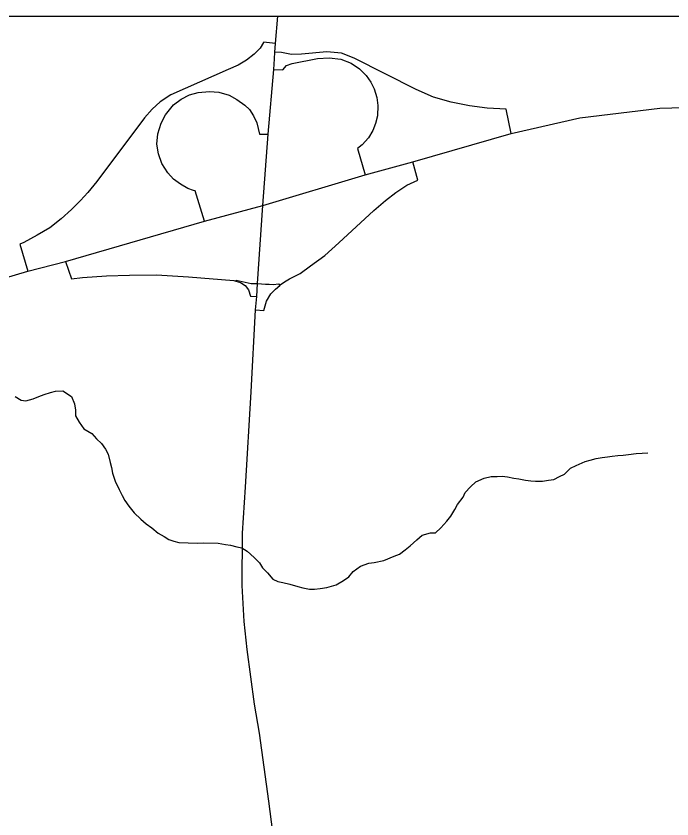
# Model space of a CAD drawing. Extents: x 0 to 69.5, y -4.5 to 22.
# Drawn here: x 7.678 to 8.295, y 20.244 to 21 of the extents above; entities that cross this region are included whole.
import ezdxf

# ---------------------------------------------------------------- set-up
doc = ezdxf.new("R2010")
doc.units = 0
for name, color, linetype in [('GM_X_City_Street', 7, 'Continuous'), ('GM_X_Interchange_Ramps', 7, 'Continuous'), ('GM_X_Interstate_Route', 7, 'Continuous'), ('GM_X_Minor_River', 7, 'Continuous'), ('SH_Data', 7, 'Continuous')]:
    doc.layers.add(name, color=color, linetype=linetype)

msp = doc.modelspace()

# ---------------------------------------------------------------- linework, layer by layer
at = {"layer": 'GM_X_City_Street'}
for points in [[(7.92152, 20.9701), (7.92184, 20.97427), (7.92426, 21)], [(7.91002, 20.82158), (7.91512, 20.88883), (7.92055, 20.94982), (7.92088, 20.95968), (7.9212, 20.96593), (7.92152, 20.9701)], [(7.89359, 20.55644), (7.89917, 20.64633), (7.90328, 20.72327), (7.90443, 20.73606), (7.90502, 20.74804), (7.91002, 20.82158)], [(7.94935, 19.17154), (7.95271, 19.19154), (7.96569, 19.31551), (7.96791, 19.3454), (7.98558, 19.48188), (7.99331, 19.54584), (7.99528, 19.56704), (7.99676, 19.59039), (7.99709, 19.62442), (7.99381, 19.66684), (7.98871, 19.70794), (7.97046, 19.8416), (7.95106, 19.99153), (7.94218, 20.06601), (7.93556, 20.10728), (7.91571, 20.26083), (7.90684, 20.32495), (7.90223, 20.35224), (7.89516, 20.40353), (7.89253, 20.42983), (7.89056, 20.46387), (7.89089, 20.51302), (7.89359, 20.55644)]]:
    msp.add_lwpolyline(points, dxfattribs=at)
at = {"layer": 'GM_X_Interchange_Ramps'}
for points in [[(7.92184, 20.97427), (7.91062, 20.97527), (7.91057, 20.97512), (7.90744, 20.96972), (7.90177, 20.96405), (7.89452, 20.95839), (7.88696, 20.9537), (7.87726, 20.9498), (7.8233, 20.92597), (7.81337, 20.91916), (7.8059, 20.91219), (7.79847, 20.90406), (7.75376, 20.84426), (7.74528, 20.83381), (7.73819, 20.82632), (7.72981, 20.8179), (7.72022, 20.80899), (7.70937, 20.80074), (7.69759, 20.79376), (7.68493, 20.78694), (7.68106, 20.78523), (7.68876, 20.75968)], [(8.14383, 20.88939), (8.13924, 20.91234), (8.12128, 20.91315), (8.10484, 20.91546), (8.08741, 20.91891), (8.07081, 20.92368), (8.05437, 20.93075), (7.99617, 20.96034), (7.98401, 20.96495), (7.97036, 20.96626), (7.94636, 20.96412), (7.93715, 20.9638), (7.92757, 20.96555), (7.9212, 20.96593)], [(7.92055, 20.94982), (7.92893, 20.94949), (7.93238, 20.95344), (7.93781, 20.95541), (7.96164, 20.96003), (7.97255, 20.96068), (7.98347, 20.95943), (7.99328, 20.95553), (8.00106, 20.95034), (8.00742, 20.94406), (8.01192, 20.93769), (8.01503, 20.93142), (8.01754, 20.92321), (8.0185, 20.91567), (8.01801, 20.90621), (8.01631, 20.89893), (8.01358, 20.8922), (8.00945, 20.88538), (8.00367, 20.8788), (7.99934, 20.87533), (8.00635, 20.85054)], [(7.85505, 20.8068), (7.84641, 20.83546), (7.84486, 20.83584), (7.83953, 20.83779), (7.83239, 20.84161), (7.82605, 20.84652), (7.82064, 20.85235), (7.81505, 20.86132), (7.8118, 20.87021), (7.81034, 20.87945), (7.81122, 20.88899), (7.81417, 20.89918), (7.81845, 20.90691), (7.82585, 20.91628), (7.83324, 20.92187), (7.84113, 20.92598), (7.84919, 20.92796), (7.85988, 20.92911), (7.86859, 20.92829), (7.87829, 20.92549), (7.88559, 20.92144), (7.89309, 20.91595), (7.89739, 20.91194), (7.90125, 20.90609), (7.9043, 20.89953), (7.9069, 20.88883), (7.91512, 20.88883)], [(7.90328, 20.72327), (7.91108, 20.72286), (7.91359, 20.73165), (7.91749, 20.73831), (7.92191, 20.74289), (7.92601, 20.74639), (7.9265, 20.7468), (7.93033, 20.74964), (7.93528, 20.75261), (7.94513, 20.75765), (7.95493, 20.76473), (7.9683, 20.77444), (7.98165, 20.78663), (8.01445, 20.81703), (8.02556, 20.82647), (8.03539, 20.83399), (8.04583, 20.8408), (8.05605, 20.84553), (8.05124, 20.86285)], [(7.72425, 20.76897), (7.72985, 20.75261), (7.74009, 20.75388), (7.76265, 20.75548), (7.78454, 20.75615), (7.80991, 20.75641), (7.83997, 20.75433), (7.88267, 20.75108), (7.88471, 20.75043), (7.88891, 20.74909), (7.89342, 20.74637), (7.89663, 20.74217), (7.89833, 20.73631), (7.90443, 20.73606)], [(7.88471, 20.75043), (7.88495, 20.75119), (7.89903, 20.74829), (7.90502, 20.74804)], [(7.90502, 20.74804), (7.91265, 20.74769), (7.91598, 20.74742), (7.92024, 20.7473), (7.92478, 20.74783), (7.92601, 20.74639)]]:
    msp.add_lwpolyline(points, dxfattribs=at)
at = {"layer": 'GM_X_Interstate_Route'}
for points in [[(7.91002, 20.82158), (8.00635, 20.85054), (8.05124, 20.86285), (8.14383, 20.88939), (8.20874, 20.90428), (8.28404, 20.91315), (8.34043, 20.91486)], [(6.40558, 20.38323), (6.46261, 20.40729), (6.51324, 20.42471), (6.66811, 20.4691), (6.87033, 20.52566), (6.98213, 20.55788), (7.32475, 20.65553), (7.62396, 20.7407), (7.68876, 20.75968), (7.72425, 20.76897), (7.85505, 20.8068), (7.91002, 20.82158)]]:
    msp.add_lwpolyline(points, dxfattribs=at)
at = {"layer": 'GM_X_Minor_River'}
for points in [[(7.67665, 20.64179), (7.68227, 20.63826), (7.68682, 20.63778), (7.69369, 20.63955), (7.69904, 20.64172), (7.70402, 20.64353), (7.71013, 20.64569), (7.71471, 20.64673), (7.72155, 20.64698), (7.72979, 20.64187), (7.73269, 20.63496), (7.73371, 20.62886), (7.7336, 20.62353), (7.7369, 20.61776), (7.74132, 20.61121), (7.74883, 20.60687), (7.75328, 20.60184), (7.75813, 20.59756), (7.76182, 20.59216), (7.76438, 20.58755), (7.76612, 20.57952), (7.76754, 20.57493), (7.76857, 20.56959), (7.77108, 20.56193), (7.77472, 20.55425), (7.77764, 20.54848), (7.7802, 20.54387), (7.78389, 20.53847), (7.7887, 20.53229), (7.79503, 20.52645), (7.80025, 20.52179), (7.8055, 20.51826), (7.81147, 20.51319), (7.8171, 20.51004), (7.8216, 20.50729), (7.82612, 20.50567), (7.83103, 20.50443), (7.83975, 20.50388), (7.8481, 20.50371), (7.85456, 20.50396), (7.86784, 20.5037), (7.87502, 20.50241), (7.87957, 20.50194), (7.88561, 20.5003), (7.89015, 20.49944), (7.8954, 20.4963), (7.90173, 20.49009), (7.90694, 20.48504), (7.90988, 20.48041), (7.91434, 20.47576), (7.91954, 20.46995), (7.92405, 20.46758), (7.92896, 20.46672), (7.93538, 20.46507), (7.94294, 20.46301), (7.94785, 20.46177), (7.95389, 20.46051), (7.95883, 20.46041), (7.96415, 20.46107), (7.97025, 20.46209), (7.97903, 20.46457), (7.98594, 20.46862), (7.99095, 20.47194), (7.99523, 20.47718), (8.00216, 20.48199), (8.00981, 20.48487), (8.01476, 20.48554), (8.0239, 20.48726), (8.03386, 20.49162), (8.03883, 20.49342), (8.04423, 20.4975), (8.04885, 20.50121), (8.05504, 20.50679), (8.06007, 20.51125), (8.06808, 20.51337), (8.07263, 20.51328), (8.07767, 20.51813), (8.08349, 20.52448), (8.087, 20.52897), (8.09092, 20.53536), (8.0933, 20.54026), (8.09875, 20.54699), (8.10074, 20.55151), (8.10578, 20.55674), (8.11081, 20.56159), (8.11847, 20.56485), (8.12496, 20.56663), (8.13065, 20.56651), (8.13559, 20.56679), (8.14052, 20.56631), (8.14656, 20.56505), (8.1511, 20.5642), (8.15753, 20.56293)], [(8.15753, 20.56293), (8.16245, 20.56245), (8.167, 20.56198), (8.17346, 20.56223), (8.17917, 20.56288), (8.18411, 20.56354), (8.18949, 20.56647), (8.19409, 20.56866), (8.19989, 20.57425), (8.20526, 20.57681), (8.21368, 20.58044), (8.21827, 20.58187), (8.22399, 20.58328), (8.22971, 20.5843), (8.23465, 20.58497), (8.23922, 20.58563), (8.24455, 20.58629), (8.24949, 20.58657), (8.25444, 20.58723), (8.26167, 20.58823), (8.26737, 20.58849), (8.27269, 20.58877), (8.2727, 20.58886)]]:
    msp.add_lwpolyline(points, dxfattribs=at)
at = {"layer": 'SH_Data'}
msp.add_line((2, 21), (8.8, 21), dxfattribs=at)

doc.saveas('drawing.dxf')
